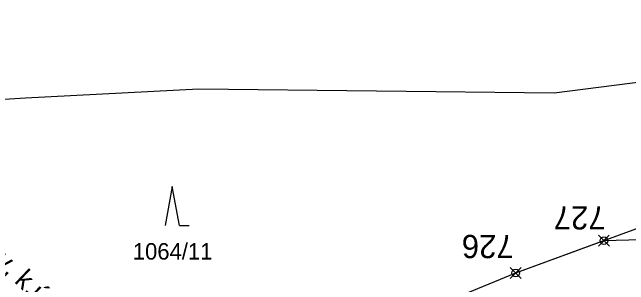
# Model space of a CAD drawing. Extents: x -776734 to -748832, y -1118122 to -976986.
# Drawn here: x -751104 to -751040.4, y -1114636.2 to -1114608.1 of the extents above; entities that cross this region are included whole.
import ezdxf

# ---------------------------------------------------------------- set-up
doc = ezdxf.new("R2010")
doc.units = 0
for name, color, linetype in [('KM_Hranice parcel', 7, 'Continuous'), ('KM_Názvy ku_obce_kraje', 7, 'Continuous'), ('KM_Parcelní čísla', 7, 'Continuous'), ('KM_Značky kultur', 7, 'Continuous'), ('Obvod stavby - SŽ+ČD', 7, 'Continuous'), ('SŽG Vrstva 53', 7, 'Continuous'), ('VYT-BODY', 7, 'Continuous')]:
    doc.layers.add(name, color=color, linetype=linetype)

msp = doc.modelspace()

# ---------------------------------------------------------------- linework, layer by layer
at = {"layer": 'KM_Hranice parcel'}
for points in [[(-751123.4, -1114617.49), (-751113.24, -1114617.58), (-751102.68, -1114616.94), (-751084.8, -1114616.01), (-751048.12, -1114616.42), (-751004.23, -1114610.82), (-750945.62, -1114595.97)], [(-751091.59, -1114651.24), (-751052.09, -1114634.98), (-750945.62, -1114595.97)]]:
    msp.add_lwpolyline(points, dxfattribs=at)
at = {"layer": 'KM_Značky kultur'}
for p, q in [((-751087.5334, -1114626.0802), (-751088.2834, -1114630.0802)), ((-751086.7834, -1114630.0802), (-751087.5334, -1114626.0802)), ((-751086.7834, -1114630.0802), (-751085.7874, -1114630.0802))]:
    msp.add_line(p, q, dxfattribs=at)
at = {"layer": 'Obvod stavby - SŽ+ČD'}
msp.add_lwpolyline([(-751236.9, -1114707.02), (-751193.03, -1114664.28), (-751178.42, -1114675.26), (-751174.34, -1114678.03), (-751170.9473, -1114676.9001), (-751168.1235, -1114675.9597), (-751162.9, -1114674.22), (-751118.39, -1114659.47), (-751098.21, -1114652.66), (-751091.59, -1114651.24), (-751052.09, -1114634.98), (-751042.9845, -1114631.6438), (-751001.9301, -1114630.5149), (-750919.7259, -1114602.1536)], dxfattribs=at)
at = {"layer": 'SŽG Vrstva 53'}
msp.add_lwpolyline([(-751091.59, -1114651.24), (-751052.09, -1114634.98), (-750945.62, -1114595.97), (-750923.65, -1114590.78), (-750909.46, -1114590.94), (-750904.52, -1114591.74), (-750900.07, -1114579.45), (-750884.93, -1114572.87), (-750860.41, -1114581.47), (-750789.41, -1114554.45)], dxfattribs=at)
at = {"layer": 'VYT-BODY'}
for p, q in [((-751043.5571, -1114631.0861), (-751042.4098, -1114632.2013)), ((-751042.4258, -1114631.0701), (-751043.5411, -1114632.2173)), ((-751052.6626, -1114634.4223), (-751051.5153, -1114635.5375)), ((-751051.5314, -1114634.4063), (-751052.6466, -1114635.5535))]:
    msp.add_line(p, q, dxfattribs=at)
for centre in [(-751042.9834, -1114631.6437), (-751052.089, -1114634.9799)]:
    msp.add_circle(centre, 0.4, dxfattribs=at)

# ---------------------------------------------------------------- texts
at = {"layer": 'KM_Názvy ku_obce_kraje'}
for s, rotation, p in [('obec Sepekov, k.ú. Sepekov', 316.500251, (-751117.2844, -1114623.1994)), ('obec Božetice, k.ú. Božetice', 316.518585, (-751121.9004, -1114627.2203))]:
    msp.add_text(s, height=2, rotation=rotation, dxfattribs=at).set_placement(p)
at = {"layer": 'KM_Parcelní čísla'}
msp.add_text('1064/11', height=1.7, dxfattribs=at).set_placement((-751091.6052, -1114633.6))
at = {"layer": 'Obvod stavby - SŽ+ČD'}
for s, p in [('727', (-751042.8091, -1114628.094)), ('726', (-751052.2924, -1114631.0523))]:
    msp.add_text(s, height=2.4, rotation=180, dxfattribs=at).set_placement(p)

doc.saveas('drawing.dxf')
